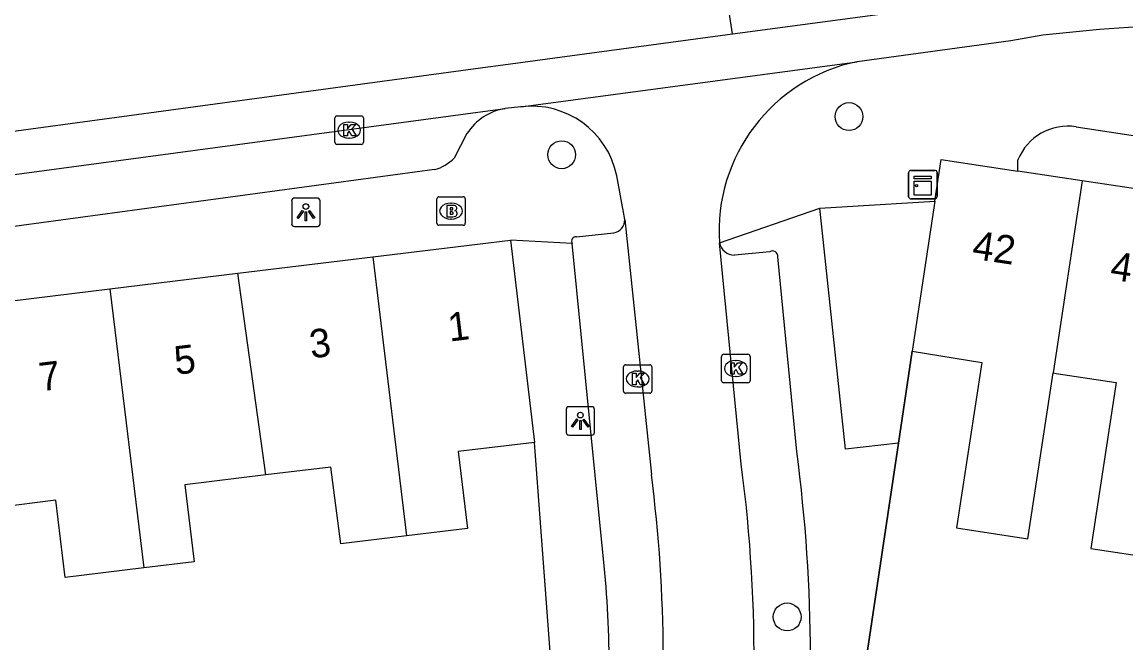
# Model space of a CAD drawing. Extents: x 162172 to 163187, y 382874 to 383684.
# Drawn here: x 162895.12 to 162933.89, y 383259.09 to 383280.9 of the extents above; entities that cross this region are included whole.
import ezdxf

# ---------------------------------------------------------------- set-up
doc = ezdxf.new("R2010")
doc.units = 0
for name, color, linetype in [('IMGEO_Boom', 7, 'Continuous'), ('IMGEO_Brandkraan', 7, 'Continuous'), ('IMGEO_Groenvoorziening', 7, 'Continuous'), ('IMGEO_Kast', 7, 'Continuous'), ('IMGEO_Kolk', 7, 'Continuous'), ('IMGEO_Lichtpunt', 7, 'Continuous'), ('IMGEO_Muur', 7, 'Continuous'), ('IMGEO_Pand', 7, 'Continuous'), ('IMGEO_Pand_nummerreeks', 7, 'Continuous'), ('IMGEO_Rijbaan_lokaal_gesloten', 7, 'Continuous'), ('IMGEO_Rijbaan_lokaal_open', 7, 'Continuous'), ('IMGEO_Voetpad_open', 7, 'Continuous')]:
    doc.layers.add(name, color=color, linetype=linetype)

msp = doc.modelspace()

# ---------------------------------------------------------------- linework, layer by layer
at = {"layer": 'IMGEO_Boom'}
for centre in [(162924.163, 383277.577), (162914.07, 383276.235), (162921.991, 383260.003)]:
    msp.add_circle(centre, 0.489, dxfattribs=at)
at = {"layer": 'IMGEO_Brandkraan'}
for p, q in [((162909.684, 383273.832), (162909.684, 383274.684)), ((162909.759, 383274.758), (162910.611, 383274.758)), ((162910.172, 383274.538), (162910.197, 383274.538)), ((162910.685, 383274.684), (162910.685, 383273.832)), ((162910.611, 383273.758), (162909.759, 383273.758)), ((162910.195, 383273.978), (162910.17, 383273.978))]:
    msp.add_line(p, q, dxfattribs=at)
for points in [[(162909.684, 383273.832), (162909.684, 383274.684)], [(162909.759, 383274.758), (162910.611, 383274.758)], [(162910.685, 383274.684), (162910.685, 383273.832)], [(162910.032, 383274.458), (162910.032, 383274.058), (162910.245, 383274.058)], [(162910.263, 383274.458), (162910.032, 383274.458)], [(162910.211, 383274.377), (162910.157, 383274.377), (162910.157, 383274.301)], [(162910.157, 383274.301), (162910.21, 383274.301)], [(162910.219, 383274.225), (162910.157, 383274.225), (162910.157, 383274.144)], [(162910.157, 383274.144), (162910.219, 383274.144)], [(162910.611, 383273.758), (162909.759, 383273.758)]]:
    msp.add_lwpolyline(points, dxfattribs=at)
for centre, radius, start, end in [((162909.761, 383274.682), 0.0765, 91.552, 178.448), ((162909.761, 383274.682), 0.0765, 91.552, 178.448), ((162910.609, 383274.682), 0.0765, 1.552, 88.448), ((162910.609, 383274.682), 0.0765, 1.552, 88.448), ((162910.212, 383274.339), 0.0379, 267.8285, 90.9355), ((162910.22, 383274.184), 0.0404, 269.8759, 90.5077), ((162910.267, 383274.313), 0.145, 59.4692, 91.5367), ((162910.292, 383274.36), 0.0922, 285.5137, 58.1501), ((162910.297, 383274.168), 0.105, 301.3115, 78.989), ((162909.761, 383273.834), 0.0765, 181.552, 268.448), ((162909.761, 383273.834), 0.0765, 181.552, 268.448), ((162910.251, 383274.309), 0.251, 268.6676, 293.5347), ((162910.609, 383273.834), 0.0765, 271.552, 358.448), ((162910.609, 383273.834), 0.0765, 271.552, 358.448)]:
    msp.add_arc(centre, radius, start, end, dxfattribs=at)
for centre, major_axis, ratio, start_param, end_param in [((162910.171, 383274.258), (-0.387, 0.002), 0.722429, 4.712389, 7.853982), ((162910.196, 383274.258), (-0.39, 0.002), 0.717154, 1.570796, 4.712389)]:
    msp.add_ellipse(centre, major_axis=major_axis, ratio=ratio, start_param=start_param, end_param=end_param, dxfattribs=at)
at = {"layer": 'IMGEO_Groenvoorziening'}
msp.add_lwpolyline([(162925.9, 383266.108), (162926.38, 383269.333)], dxfattribs=at)
at = {"layer": 'IMGEO_Kast'}
for p, q in [((162926.258, 383274.763), (162926.258, 383275.604)), ((162926.258, 383275.604), (162926.258, 383274.763)), ((162926.333, 383275.688), (162927.174, 383275.688)), ((162927.174, 383275.688), (162926.333, 383275.688)), ((162927.258, 383275.613), (162927.258, 383274.772)), ((162927.258, 383274.772), (162927.258, 383275.613)), ((162927.183, 383274.688), (162926.342, 383274.688)), ((162926.342, 383274.688), (162927.183, 383274.688))]:
    msp.add_line(p, q, dxfattribs=at)
for points in [[(162926.453, 383275.478), (162927.053, 383275.478), (162927.053, 383275.393), (162926.453, 383275.393), (162926.453, 383275.478)], [(162926.453, 383275.303), (162927.053, 383275.303), (162927.053, 383274.814), (162926.453, 383274.814), (162926.453, 383275.303)]]:
    msp.add_lwpolyline(points, dxfattribs=at)
msp.add_circle((162926.537, 383275.152), 0.0377, dxfattribs=at)
for centre, start, end in [((162926.336, 383275.61), 92.4484, 184.2845), ((162926.336, 383275.61), 92.4484, 184.2845), ((162927.18, 383275.61), 2.4484, 94.2845), ((162927.18, 383275.61), 2.4484, 94.2845), ((162926.336, 383274.766), 182.4484, 274.2845), ((162926.336, 383274.766), 182.4484, 274.2845), ((162927.18, 383274.766), 272.4484, 4.2845), ((162927.18, 383274.766), 272.4484, 4.2845)]:
    msp.add_arc(centre, 0.0779, start, end, dxfattribs=at)
at = {"layer": 'IMGEO_Kolk'}
for p, q in [((162906.102, 383276.675), (162906.102, 383277.527)), ((162906.177, 383277.601), (162907.029, 383277.601)), ((162906.59, 383277.381), (162906.615, 383277.381)), ((162907.103, 383277.527), (162907.103, 383276.675)), ((162907.029, 383276.601), (162906.177, 383276.601)), ((162906.613, 383276.821), (162906.588, 383276.821)), ((162919.686, 383268.3), (162919.686, 383269.152)), ((162919.761, 383269.226), (162920.613, 383269.226)), ((162920.687, 383269.152), (162920.687, 383268.3)), ((162916.238, 383267.934), (162916.238, 383268.786)), ((162916.313, 383268.86), (162917.165, 383268.86)), ((162917.239, 383268.786), (162917.239, 383267.934)), ((162920.174, 383269.006), (162920.199, 383269.006)), ((162916.726, 383268.64), (162916.751, 383268.64)), ((162920.197, 383268.446), (162920.172, 383268.446)), ((162916.749, 383268.08), (162916.724, 383268.08)), ((162920.613, 383268.226), (162919.761, 383268.226)), ((162917.165, 383267.86), (162916.313, 383267.86))]:
    msp.add_line(p, q, dxfattribs=at)
for points in [[(162906.102, 383276.675), (162906.102, 383277.527)], [(162906.177, 383277.601), (162907.029, 383277.601)], [(162906.423, 383277.301), (162906.546, 383277.301), (162906.546, 383277.15), (162906.676, 383277.301), (162906.84, 383277.301), (162906.694, 383277.15), (162906.847, 383276.901), (162906.695, 383276.901), (162906.61, 383277.065), (162906.546, 383276.998), (162906.546, 383276.901), (162906.423, 383276.901), (162906.423, 383277.301)], [(162907.103, 383277.527), (162907.103, 383276.675)], [(162907.029, 383276.601), (162906.177, 383276.601)], [(162919.686, 383268.3), (162919.686, 383269.152)], [(162919.761, 383269.226), (162920.613, 383269.226)], [(162920.687, 383269.152), (162920.687, 383268.3)], [(162916.238, 383267.934), (162916.238, 383268.786)], [(162916.313, 383268.86), (162917.165, 383268.86)], [(162917.239, 383268.786), (162917.239, 383267.934)], [(162920.007, 383268.926), (162920.13, 383268.926), (162920.13, 383268.775), (162920.26, 383268.926), (162920.424, 383268.926), (162920.278, 383268.775), (162920.431, 383268.526), (162920.279, 383268.526), (162920.194, 383268.69), (162920.13, 383268.623), (162920.13, 383268.526), (162920.007, 383268.526), (162920.007, 383268.926)], [(162916.559, 383268.56), (162916.682, 383268.56), (162916.682, 383268.409), (162916.812, 383268.56), (162916.976, 383268.56), (162916.83, 383268.409), (162916.983, 383268.16), (162916.831, 383268.16), (162916.746, 383268.324), (162916.682, 383268.257), (162916.682, 383268.16), (162916.559, 383268.16), (162916.559, 383268.56)], [(162920.613, 383268.226), (162919.761, 383268.226)], [(162917.165, 383267.86), (162916.313, 383267.86)]]:
    msp.add_lwpolyline(points, dxfattribs=at)
for centre, start, end in [((162906.179, 383277.525), 91.552, 178.448), ((162906.179, 383277.525), 91.552, 178.448), ((162907.027, 383277.525), 1.552, 88.448), ((162907.027, 383277.525), 1.552, 88.448), ((162906.179, 383276.677), 181.552, 268.448), ((162906.179, 383276.677), 181.552, 268.448), ((162907.027, 383276.677), 271.552, 358.448), ((162907.027, 383276.677), 271.552, 358.448), ((162919.763, 383269.15), 91.552, 178.448), ((162919.763, 383269.15), 91.552, 178.448), ((162920.611, 383269.15), 1.552, 88.448), ((162920.611, 383269.15), 1.552, 88.448), ((162916.315, 383268.784), 91.552, 178.448), ((162916.315, 383268.784), 91.552, 178.448), ((162917.163, 383268.784), 1.552, 88.448), ((162917.163, 383268.784), 1.552, 88.448), ((162919.763, 383268.302), 181.552, 268.448), ((162919.763, 383268.302), 181.552, 268.448), ((162920.611, 383268.302), 271.552, 358.448), ((162920.611, 383268.302), 271.552, 358.448), ((162916.315, 383267.936), 181.552, 268.448), ((162916.315, 383267.936), 181.552, 268.448), ((162917.163, 383267.936), 271.552, 358.448), ((162917.163, 383267.936), 271.552, 358.448)]:
    msp.add_arc(centre, 0.0765, start, end, dxfattribs=at)
for centre, major_axis, ratio, start_param, end_param in [((162906.589, 383277.101), (-0.387, 0.002), 0.722429, 4.712389, 7.853982), ((162906.614, 383277.101), (-0.39, 0.002), 0.717154, 1.570796, 4.712389), ((162920.173, 383268.726), (-0.387, 0.002), 0.722429, 4.712389, 7.853982), ((162920.198, 383268.726), (-0.39, 0.002), 0.717154, 1.570796, 4.712389), ((162916.725, 383268.36), (-0.387, 0.002), 0.722429, 4.712389, 7.853982), ((162916.75, 383268.36), (-0.39, 0.002), 0.717154, 1.570796, 4.712389)]:
    msp.add_ellipse(centre, major_axis=major_axis, ratio=ratio, start_param=start_param, end_param=end_param, dxfattribs=at)
at = {"layer": 'IMGEO_Lichtpunt'}
for p, q in [((162904.586, 383274.618), (162904.586, 383273.811)), ((162904.586, 383274.618), (162904.586, 383273.811)), ((162905.488, 383274.713), (162904.68, 383274.713)), ((162905.488, 383274.713), (162904.68, 383274.713)), ((162905.582, 383273.811), (162905.582, 383274.618)), ((162905.582, 383273.811), (162905.582, 383274.618)), ((162904.68, 383273.717), (162905.488, 383273.717)), ((162904.68, 383273.717), (162905.488, 383273.717)), ((162914.228, 383267.291), (162914.228, 383266.484)), ((162914.228, 383267.291), (162914.228, 383266.484)), ((162915.13, 383267.386), (162914.322, 383267.386)), ((162915.13, 383267.386), (162914.322, 383267.386)), ((162915.224, 383266.484), (162915.224, 383267.291)), ((162915.224, 383266.484), (162915.224, 383267.291)), ((162914.322, 383266.39), (162915.13, 383266.39)), ((162914.322, 383266.39), (162915.13, 383266.39))]:
    msp.add_line(p, q, dxfattribs=at)
for points in [[(162904.96, 383274.282), (162904.999, 383274.254), (162904.811, 383273.992), (162904.773, 383274.019), (162904.96, 383274.282)], [(162905.062, 383274.234), (162905.109, 383274.234), (162905.109, 383273.912), (162905.062, 383273.912), (162905.062, 383274.234)], [(162905.172, 383274.254), (162905.21, 383274.281), (162905.397, 383274.019), (162905.358, 383273.991), (162905.172, 383274.254)], [(162914.602, 383266.955), (162914.641, 383266.927), (162914.453, 383266.665), (162914.415, 383266.692), (162914.602, 383266.955)], [(162914.704, 383266.907), (162914.751, 383266.907), (162914.751, 383266.585), (162914.704, 383266.585), (162914.704, 383266.907)], [(162914.814, 383266.927), (162914.852, 383266.954), (162915.039, 383266.692), (162915, 383266.664), (162914.814, 383266.927)]]:
    msp.add_lwpolyline(points, dxfattribs=at)
for centre in [(162905.085, 383274.416), (162914.727, 383267.089)]:
    msp.add_circle(centre, 0.0994, dxfattribs=at)
for centre, start, end in [((162904.68, 383274.618), 90, 180), ((162904.68, 383274.618), 90, 180), ((162905.488, 383274.618), 0, 90), ((162905.488, 383274.618), 0, 90), ((162904.68, 383273.811), 180, 270), ((162904.68, 383273.811), 180, 270), ((162905.488, 383273.811), 270, 0), ((162905.488, 383273.811), 270, 360), ((162914.322, 383267.291), 90, 180), ((162914.322, 383267.291), 90, 180), ((162915.13, 383267.291), 0, 90), ((162915.13, 383267.291), 0, 90), ((162914.322, 383266.484), 180, 270), ((162914.322, 383266.484), 180, 270), ((162915.13, 383266.484), 270, 0), ((162915.13, 383266.484), 270, 360)]:
    msp.add_arc(centre, 0.0946, start, end, dxfattribs=at)
at = {"layer": 'IMGEO_Muur'}
for points in [[(162926.38, 383269.333), (162925.9, 383266.108)], [(162925.9, 383266.108), (162923.881, 383252.56)]]:
    msp.add_lwpolyline(points, dxfattribs=at)
at = {"layer": 'IMGEO_Pand'}
for points in [[(162927.178, 383274.605), (162927.399, 383276.066), (162930.093, 383275.66)], [(162932.35, 383275.32), (162930.093, 383275.66)], [(162932.35, 383275.32), (162931.329, 383268.574)], [(162936.892, 383274.636), (162932.35, 383275.32)], [(162927.178, 383274.605), (162926.38, 383269.333)], [(162907.437, 383272.649), (162912.274, 383273.237)], [(162912.274, 383273.237), (162913.119, 383266.134)], [(162902.7, 383272.072), (162907.437, 383272.649)], [(162907.437, 383272.649), (162908.624, 383262.849)], [(162898.204, 383271.525), (162902.7, 383272.072)], [(162903.681, 383264.992), (162902.7, 383272.072)], [(162893.42, 383270.943), (162898.204, 383271.525)], [(162898.204, 383271.525), (162899.391, 383261.721)], [(162926.38, 383269.333), (162928.827, 383268.939), (162927.945, 383263.13), (162930.448, 383262.75), (162931.329, 383268.574)], [(162931.329, 383268.574), (162931.436, 383268.558), (162933.544, 383268.238), (162932.66, 383262.403), (162934.989, 383262.05)], [(162913.119, 383266.134), (162910.43, 383265.808), (162910.757, 383263.107), (162908.624, 383262.849)], [(162908.624, 383262.849), (162906.315, 383262.569), (162905.961, 383265.268), (162903.681, 383264.992)], [(162903.681, 383264.992), (162900.827, 383264.647), (162901.156, 383261.937), (162899.391, 383261.721)], [(162899.391, 383261.721), (162896.633, 383261.383), (162896.303, 383264.098), (162894.263, 383263.851)]]:
    msp.add_lwpolyline(points, dxfattribs=at)
at = {"layer": 'IMGEO_Rijbaan_lokaal_gesloten'}
for points in [[(162920.076, 383280.478), (162927.187, 383281.43), (162932.122, 383282.103), (162935.262, 383282.327), (162940.869, 383281.654), (162963.075, 383278.288), (162979.785, 383275.484), (162988.869, 383274.025), (162997.504, 383272.791), (163000.382, 383272.424), (163003.62, 383272.424), (163009.736, 383273.624), (163020.844, 383276.695), (163040.344, 383282.562), (163053.955, 383286.521), (163056.952, 383287.24)], [(162920.076, 383280.478), (162919.326, 383285.358)], [(162746.988, 383284.773), (162754.973, 383275.848), (162761.671, 383268.445), (162764.865, 383265.64), (162770.006, 383263.146), (162774.835, 383262.367), (162778.262, 383262.289), (162808.407, 383266.029), (162835.747, 383269.38), (162863.477, 383272.809), (162911.477, 383279.327), (162911.844, 383279.376), (162920.076, 383280.478)], [(162935.314, 383280.725), (162934.995, 383280.773), (162932.962, 383280.637), (162930.976, 383280.432), (162929.847, 383280.24), (162924.452, 383279.503)], [(162912.638, 383277.916), (162924.452, 383279.503)], [(162862.712, 383271.218), (162912.085, 383277.862)], [(162912.638, 383277.916), (162912.085, 383277.862)]]:
    msp.add_lwpolyline(points, dxfattribs=at)
at = {"layer": 'IMGEO_Rijbaan_lokaal_open'}
for points in [[(162916.284, 383273.966), (162916.003, 383275.501)], [(162916.284, 383273.966), (162917.22, 383265.009)], [(162920.38, 383265.363), (162919.612, 383273.145)]]:
    msp.add_lwpolyline(points, dxfattribs=at)
for centre, radius, start, end in [((162925.674, 383273.552), 6.076, 101.6027, 183.8372), ((162913.025, 383274.903), 3.037, 11.3477, 97.3197), ((162867.914, 383258.475), 52.916, 351.0713, 7.4794), ((162867.382, 383258.547), 50.256, 352.911, 7.3876)]:
    msp.add_arc(centre, radius, start, end, dxfattribs=at)
at = {"layer": 'IMGEO_Voetpad_open'}
for points in [[(162910.744, 383276.984), (162910.298, 383276.119)], [(162932.146, 383277.218), (162978.626, 383270.167)], [(162909.604, 383275.716), (162868.141, 383270.092), (162865.608, 383269.734)], [(162930.093, 383275.66), (162930.093, 383276.055)], [(162923.136, 383274.356), (162927.178, 383274.605)], [(162919.612, 383273.145), (162923.136, 383274.356)], [(162925.9, 383266.108), (162924.036, 383265.899), (162923.136, 383274.356)], [(162914.591, 383273.358), (162915.906, 383273.488)], [(162914.441, 383273.117), (162912.274, 383273.237)], [(162915.566, 383261.8), (162914.441, 383273.117)], [(162921.377, 383272.83), (162920.139, 383272.713)], [(162922.327, 383265.813), (162921.66, 383272.649)], [(162914.003, 383254.234), (162913.119, 383266.134)], [(162923.881, 383252.56), (162925.9, 383266.108)]]:
    msp.add_lwpolyline(points, dxfattribs=at)
for centre, radius, start, end in [((162912.426, 383275.878), 2.013, 99.7533, 146.6751), ((162931.858, 383275.332), 1.907, 81.3219, 157.7401), ((162909.225, 383277.168), 1.501, 284.6361, 315.6506), ((162915.818, 383273.946), 0.467, 280.8921, 2.4344), ((162914.581, 383273.197), 0.161, 86.4825, 209.7207), ((162920.137, 383273.248), 0.535, 191.0764, 270.2383), ((162921.474, 383272.669), 0.188, 353.7918, 121.0042), ((162867.05, 383258.465), 55.763, 352.771, 7.572), ((162876.654, 383258.105), 39.087, 353.7542, 5.4239)]:
    msp.add_arc(centre, radius, start, end, dxfattribs=at)

# ---------------------------------------------------------------- texts
at = {"layer": 'IMGEO_Pand_nummerreeks'}
for s, rotation, p in [('42', 351.4343, (162928.456, 383272.59)), ('41', 351.4343, (162933.304, 383271.86)), ('1', 6.9358, (162910.135, 383269.672)), ('3', 6.9358, (162905.271, 383269.081)), ('5', 6.9385, (162900.521, 383268.503)), ('7', 6.9358, (162895.77, 383267.926))]:
    msp.add_text(s, height=1, rotation=rotation, dxfattribs=at).set_placement(p)

doc.saveas('drawing.dxf')
